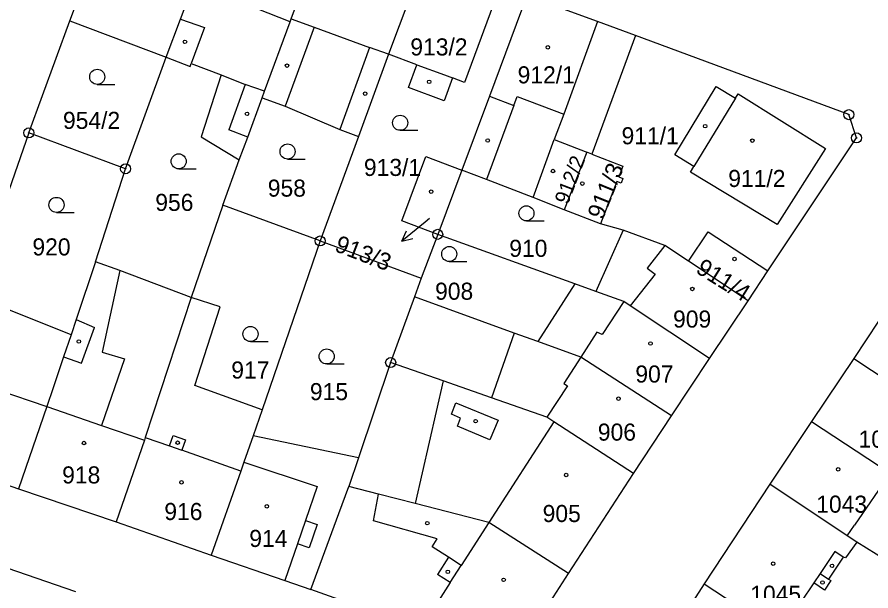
# Model space of a CAD drawing. Extents: x -733394 to -722299, y -1082822 to -1075049.
# Drawn here: x -727761.8 to -727676.9, y -1079528.6 to -1079471.5 of the extents above; entities that cross this region are included whole.
import ezdxf

# ---------------------------------------------------------------- set-up
doc = ezdxf.new("R2010")
doc.units = 0
for name, color, linetype in [('Hranice parcel', 7, 'Continuous'), ('Parcelní čísla', 7, 'Continuous'), ('Pop  PČ popisy', 7, 'Continuous'), ('Vnitřní kresba', 7, 'Continuous'), ('Značky bodu BP', 7, 'Continuous'), ('Značky budov', 7, 'Continuous'), ('Značky kultur', 7, 'Continuous')]:
    doc.layers.add(name, color=color, linetype=linetype)

msp = doc.modelspace()

# ---------------------------------------------------------------- linework, layer by layer
at = {"layer": 'Hranice parcel'}
for p, q in [((-727721.26, -1079465.62), (-727724.83, -1079475.23)), ((-727756.54, -1079471.9), (-727756.09, -1079470.68)), ((-727760.62, -1079483.06), (-727756.54, -1079471.9)), ((-727756.54, -1079471.9), (-727746.96, -1079475.53)), ((-727700.28, -1079473.37), (-727704.63, -1079485.17)), ((-727724.83, -1079475.23), (-727727.83, -1079483.41)), ((-727750.99, -1079486.62), (-727746.96, -1079475.53)), ((-727760.62, -1079483.06), (-727763.92, -1079492.52)), ((-727750.99, -1079486.62), (-727760.62, -1079483.06)), ((-727727.83, -1079483.41), (-727731.64, -1079493.81)), ((-727705.13, -1079484.98), (-727707.36, -1079490.7)), ((-727704.63, -1079485.17), (-727705.13, -1079484.98)), ((-727741.33, -1079490.24), (-727739.68, -1079485.74)), ((-727753.97, -1079495.87), (-727750.99, -1079486.62)), ((-727717.55, -1079486.75), (-727719.95, -1079493.15)), ((-727707.36, -1079490.7), (-727710.44, -1079489.49)), ((-727741.33, -1079490.24), (-727744.46, -1079499.43)), ((-727731.64, -1079493.81), (-727741.33, -1079490.24)), ((-727703.77, -1079492.1), (-727707.36, -1079490.7)), ((-727701.51, -1079492.74), (-727703.77, -1079492.1)), ((-727701.51, -1079492.74), (-727704.23, -1079498.84)), ((-727731.64, -1079493.81), (-727737.42, -1079510.6)), ((-727731.64, -1079493.81), (-727721.58, -1079497.52)), ((-727719.95, -1079493.15), (-727721.58, -1079497.52)), ((-727706.3, -1079498.09), (-727719.95, -1079493.15)), ((-727689.08, -1079499.76), (-727694.99, -1079495.82)), ((-727689.08, -1079499.76), (-727687.1, -1079496.79)), ((-727672.97, -1079497.01), (-727678.57, -1079505.49)), ((-727721.58, -1079497.52), (-727722.27, -1079499.38)), ((-727706.3, -1079498.09), (-727709.98, -1079503.82)), ((-727704.23, -1079498.84), (-727706.3, -1079498.09)), ((-727722.27, -1079499.38), (-727724.63, -1079505.91)), ((-727692.93, -1079505.5), (-727689.08, -1079499.76)), ((-727696.69, -1079511.22), (-727692.93, -1079505.5)), ((-727678.57, -1079505.49), (-727682.77, -1079511.78)), ((-727724.63, -1079505.91), (-727727.83, -1079515.38)), ((-727737.42, -1079510.6), (-727738.31, -1079513.19)), ((-727700.47, -1079516.94), (-727696.69, -1079511.22)), ((-727682.77, -1079511.78), (-727686.93, -1079518)), ((-727727.83, -1079515.38), (-727738.31, -1079513.19)), ((-727771.36, -1079515.11), (-727761.63, -1079518.48)), ((-727727.83, -1079515.38), (-727728.8, -1079518.23)), ((-727706.93, -1079526.91), (-727700.47, -1079516.94)), ((-727761.63, -1079518.48), (-727751.93, -1079521.77)), ((-727686.93, -1079518), (-727693.45, -1079527.92)), ((-727751.93, -1079521.77), (-727742.47, -1079525.07)), ((-727755.95, -1079528.71), (-727765.42, -1079525.45)), ((-727712.14, -1079534.89), (-727706.93, -1079526.91)), ((-727693.45, -1079527.92), (-727697.52, -1079534.2))]:
    msp.add_line(p, q, dxfattribs=at)
for points in [[(-727746.96, -1079475.53), (-727745.53, -1079471.73), (-727744.39, -1079468.72), (-727744.28, -1079468.44), (-727740.55, -1079458.53)], [(-727737.42, -1079479.57), (-727737.18, -1079478.91), (-727734.64, -1079471.99), (-727734.53, -1079471.71), (-727730.9, -1079462.03)], [(-727713.73, -1079468.42), (-727717.3, -1079478.03), (-727718.48, -1079477.59), (-727719.32, -1079479.85), (-727722.84, -1079478.54), (-727722.01, -1079476.28), (-727724.83, -1079475.23)], [(-727711.08, -1079469.4), (-727714.81, -1079479.41), (-727717.55, -1079486.75)], [(-727700.28, -1079473.37), (-727704.04, -1079471.97), (-727711.08, -1079469.4)], [(-727687.1, -1079496.79), (-727678.29, -1079483.56), (-727679.06, -1079481.24), (-727700.28, -1079473.37)], [(-727746.96, -1079475.53), (-727744.58, -1079476.44), (-727744.47, -1079476.15), (-727741.48, -1079477.28), (-727743.48, -1079483.45), (-727739.68, -1079485.74)], [(-727690.07, -1079479.17), (-727681.37, -1079484.6), (-727686.18, -1079492.18), (-727694.79, -1079486.95), (-727694.46, -1079486.4), (-727696.36, -1079485.25), (-727692.24, -1079478.44), (-727690.33, -1079479.6), (-727690.07, -1079479.17)], [(-727739.68, -1079485.74), (-727738.85, -1079483.48), (-727737.42, -1079479.57)], [(-727737.42, -1079479.57), (-727735.13, -1079480.41), (-727729.7, -1079482.72), (-727727.83, -1079483.41)], [(-727710.44, -1079489.49), (-727708.38, -1079483.71), (-727705.13, -1079484.98)], [(-727719.95, -1079493.15), (-727723.51, -1079491.82), (-727721.12, -1079485.41), (-727717.55, -1079486.75)], [(-727704.63, -1079485.17), (-727701.54, -1079486.38), (-727701.95, -1079487.42), (-727701.52, -1079487.59), (-727701.7, -1079488.06), (-727702.13, -1079487.89), (-727703.77, -1079492.1)], [(-727710.44, -1079489.49), (-727715.08, -1079487.7), (-727717.55, -1079486.75)], [(-727694.99, -1079495.82), (-727697.35, -1079494.25), (-727701.51, -1079492.74)], [(-727694.99, -1079495.82), (-727693.05, -1079492.9), (-727687.1, -1079496.79)], [(-727753.97, -1079495.87), (-727755.92, -1079501.63), (-727756.42, -1079503.14)], [(-727744.46, -1079499.43), (-727751.58, -1079496.76), (-727753.97, -1079495.87)], [(-727692.93, -1079505.5), (-727700.79, -1079500.28), (-727701.43, -1079499.85), (-727704.23, -1079498.84)], [(-727756.42, -1079503.14), (-727763.79, -1079500.19), (-727766.17, -1079499.42)], [(-727744.46, -1079499.43), (-727749.03, -1079513.36), (-727749.12, -1079513.62), (-727751.93, -1079521.77)], [(-727737.42, -1079510.6), (-727744.11, -1079508.18), (-727741.57, -1079500.38), (-727744.46, -1079499.43)], [(-727709.98, -1079503.82), (-727712.34, -1079502.97), (-727722.27, -1079499.38)], [(-727756.42, -1079503.14), (-727757.16, -1079505.33), (-727758.2, -1079508.44), (-727758.84, -1079510.29), (-727761.63, -1079518.48)], [(-727696.69, -1079511.22), (-727705.72, -1079505.36), (-727709.98, -1079503.82)], [(-727678.57, -1079505.49), (-727673.18, -1079509.06), (-727670.72, -1079510.69), (-727667.26, -1079512.89), (-727663.85, -1079515.07)], [(-727700.47, -1079516.94), (-727708.39, -1079511.81), (-727709.08, -1079511.36), (-727714.61, -1079509.42), (-727719.4, -1079507.74), (-727724.63, -1079505.91)], [(-727682.77, -1079511.78), (-727674.94, -1079516.92), (-727674.8, -1079517.01), (-727673.93, -1079517.58), (-727671.4, -1079519.09), (-727667.52, -1079521.48), (-727667.27, -1079521.62)], [(-727738.31, -1079513.19), (-727739.22, -1079515.82), (-727739.54, -1079516.72), (-727742.47, -1079525.07)], [(-727732.58, -1079528.5), (-727729.79, -1079520.93), (-727728.8, -1079518.23)], [(-727722.2, -1079519.93), (-727725.84, -1079518.99), (-727728.8, -1079518.23)], [(-727670.35, -1079528.39), (-727674.43, -1079526.18), (-727678.25, -1079523.78), (-727679.21, -1079523.15), (-727686.93, -1079518)], [(-727706.93, -1079526.91), (-727714.87, -1079521.81), (-727722.2, -1079519.93)], [(-727742.47, -1079525.07), (-727735.14, -1079527.61), (-727732.58, -1079528.5)], [(-727693.45, -1079527.92), (-727685.91, -1079532.87), (-727683.13, -1079534.27), (-727677.66, -1079537.02)], [(-727712.14, -1079534.89), (-727713.46, -1079535.3), (-727721.64, -1079532.39), (-727723.19, -1079531.84), (-727732.58, -1079528.5)]]:
    msp.add_lwpolyline(points, dxfattribs=at)
at = {"layer": 'Pop  PČ popisy'}
for p, q in [((-727721.2, -1079491.93), (-727723.532, -1079493.819)), ((-727720.75, -1079491.56), (-727721.2, -1079491.93)), ((-727723.532, -1079493.819), (-727723.069, -1079492.799)), ((-727723.532, -1079493.819), (-727722.439, -1079493.577))]:
    msp.add_line(p, q, dxfattribs=at)
at = {"layer": 'Vnitřní kresba'}
for p, q in [((-727734.64, -1079471.99), (-727740.08, -1079469.85)), ((-727745.53, -1079471.73), (-727743.16, -1079472.57)), ((-727734.53, -1079471.71), (-727732.23, -1079472.55)), ((-727743.16, -1079472.57), (-727744.47, -1079476.15)), ((-727732.23, -1079472.55), (-727735.13, -1079480.41)), ((-727732.23, -1079472.55), (-727726.72, -1079474.55)), ((-727704.04, -1079471.97), (-727707.41, -1079481.2)), ((-727726.72, -1079474.55), (-727729.7, -1079482.72)), ((-727724.83, -1079475.23), (-727726.72, -1079474.55)), ((-727722.01, -1079476.28), (-727719.28, -1079477.29)), ((-727741.48, -1079477.28), (-727739.09, -1079478.23)), ((-727719.28, -1079477.29), (-727718.48, -1079477.59)), ((-727739.09, -1079478.23), (-727740.74, -1079482.75)), ((-727737.18, -1079478.91), (-727739.09, -1079478.23)), ((-727714.81, -1079479.41), (-727712.39, -1079480.34)), ((-727712.39, -1079480.34), (-727712.04, -1079479.42)), ((-727712.04, -1079479.42), (-727707.41, -1079481.2)), ((-727712.39, -1079480.34), (-727715.08, -1079487.7)), ((-727690.33, -1079479.6), (-727694.46, -1079486.4)), ((-727707.41, -1079481.2), (-727708.38, -1079483.71)), ((-727738.85, -1079483.48), (-727740.74, -1079482.75)), ((-727697.35, -1079494.25), (-727699.12, -1079496.51)), ((-727699.12, -1079496.51), (-727698.33, -1079497.13)), ((-727751.58, -1079496.76), (-727753.32, -1079504.86)), ((-727698.33, -1079497.13), (-727700.79, -1079500.28)), ((-727701.43, -1079499.85), (-727703.6, -1079503.12)), ((-727755.92, -1079501.63), (-727754.08, -1079502.43)), ((-727755.38, -1079505.98), (-727754.08, -1079502.43)), ((-727712.34, -1079502.97), (-727714.61, -1079509.42)), ((-727704.12, -1079502.89), (-727705.72, -1079505.36)), ((-727703.6, -1079503.12), (-727704.12, -1079502.89)), ((-727753.32, -1079504.86), (-727751.11, -1079505.54)), ((-727757.16, -1079505.33), (-727755.38, -1079505.98)), ((-727751.11, -1079505.54), (-727753.39, -1079512.16)), ((-727705.72, -1079505.36), (-727707.42, -1079507.98)), ((-727764.53, -1079508.34), (-727758.84, -1079510.29)), ((-727719.4, -1079507.74), (-727722.2, -1079519.93)), ((-727707.05, -1079508.23), (-727709.08, -1079511.36)), ((-727707.42, -1079507.98), (-727707.05, -1079508.23)), ((-727718.59, -1079511.05), (-727718.15, -1079509.93)), ((-727718.15, -1079509.93), (-727713.93, -1079511.65)), ((-727758.84, -1079510.29), (-727753.39, -1079512.16)), ((-727717.67, -1079511.44), (-727718.59, -1079511.05)), ((-727717.98, -1079512.25), (-727717.67, -1079511.44)), ((-727713.93, -1079511.65), (-727714.75, -1079513.6)), ((-727753.39, -1079512.16), (-727749.12, -1079513.62)), ((-727714.75, -1079513.6), (-727717.98, -1079512.25)), ((-727708.39, -1079511.81), (-727714.87, -1079521.81)), ((-727749.03, -1079513.36), (-727746.63, -1079514.21)), ((-727746.63, -1079514.21), (-727746.26, -1079513.17)), ((-727746.26, -1079513.17), (-727745.04, -1079513.6)), ((-727746.63, -1079514.21), (-727745.41, -1079514.64)), ((-727745.04, -1079513.6), (-727745.41, -1079514.64)), ((-727739.54, -1079516.72), (-727745.41, -1079514.64)), ((-727739.22, -1079515.82), (-727731.93, -1079518.25)), ((-727674.94, -1079516.92), (-727678.48, -1079522.09)), ((-727731.93, -1079518.25), (-727733.09, -1079521.64)), ((-727726.35, -1079521.67), (-727725.84, -1079518.99)), ((-727733.09, -1079521.64), (-727733.89, -1079523.96)), ((-727733.09, -1079521.64), (-727731.94, -1079522.03)), ((-727719.99, -1079523.46), (-727726.35, -1079521.67)), ((-727714.87, -1079521.81), (-727717.62, -1079526.1)), ((-727731.94, -1079522.03), (-727732.74, -1079524.35)), ((-727679.21, -1079523.15), (-727678.48, -1079522.09)), ((-727720.5, -1079524.26), (-727719.99, -1079523.46)), ((-727733.89, -1079523.96), (-727735.14, -1079527.61)), ((-727732.74, -1079524.35), (-727733.89, -1079523.96)), ((-727718.89, -1079525.29), (-727720.5, -1079524.26)), ((-727678.25, -1079523.78), (-727679.39, -1079525.35)), ((-727718.89, -1079525.29), (-727719.98, -1079527)), ((-727717.62, -1079526.1), (-727718.89, -1079525.29)), ((-727680.45, -1079524.71), (-727681.91, -1079526.89)), ((-727679.62, -1079525.27), (-727681.08, -1079527.45)), ((-727679.62, -1079525.27), (-727680.45, -1079524.71)), ((-727679.39, -1079525.35), (-727679.62, -1079525.27)), ((-727718.71, -1079527.81), (-727717.62, -1079526.1)), ((-727718.71, -1079527.81), (-727719.98, -1079527)), ((-727681.91, -1079526.89), (-727682.54, -1079527.84)), ((-727681.91, -1079526.89), (-727681.08, -1079527.45)), ((-727718.71, -1079527.81), (-727721.64, -1079532.39)), ((-727682.54, -1079527.84), (-727683.82, -1079529.75)), ((-727681.48, -1079528.56), (-727682.54, -1079527.84)), ((-727680.84, -1079527.61), (-727681.48, -1079528.56)), ((-727681.08, -1079527.45), (-727680.84, -1079527.61))]:
    msp.add_line(p, q, dxfattribs=at)
at = {"layer": 'Značky bodu BP'}
for centre, radius in [((-727679.06, -1079481.24), 0.5), ((-727679.06, -1079481.24), 0.0303), ((-727760.62, -1079483.06), 0.5), ((-727760.62, -1079483.06), 0.0303), ((-727678.29, -1079483.56), 0.5), ((-727678.29, -1079483.56), 0.0303), ((-727750.99, -1079486.62), 0.5), ((-727750.99, -1079486.62), 0.0303), ((-727719.95, -1079493.15), 0.5), ((-727731.64, -1079493.81), 0.5), ((-727731.64, -1079493.81), 0.0303), ((-727719.95, -1079493.15), 0.0303), ((-727724.63, -1079505.91), 0.5), ((-727724.63, -1079505.91), 0.0303)]:
    msp.add_circle(centre, radius, dxfattribs=at)
at = {"layer": 'Značky budov'}
for centre in [(-727745.087, -1079473.999), (-727708.997, -1079474.539), (-727734.947, -1079476.359), (-727720.797, -1079477.969), (-727727.167, -1079479.149), (-727738.917, -1079481.159), (-727693.347, -1079482.379), (-727714.977, -1079483.809), (-727688.657, -1079483.829), (-727708.477, -1079486.849), (-727705.567, -1079488.099), (-727720.597, -1079488.899), (-727690.427, -1079495.609), (-727694.617, -1079498.589), (-727755.637, -1079503.819), (-727698.787, -1079504.019), (-727701.967, -1079509.499), (-727716.177, -1079511.739), (-727755.127, -1079513.919), (-727745.817, -1079513.889), (-727680.117, -1079516.529), (-727745.437, -1079517.829), (-727707.167, -1079517.099), (-727736.947, -1079520.209), (-727720.987, -1079521.889), (-727686.577, -1079525.929), (-727680.727, -1079526.139), (-727718.947, -1079526.729), (-727713.397, -1079527.529), (-727681.677, -1079527.799)]:
    msp.add_circle(centre, 0.175, dxfattribs=at)
at = {"layer": 'Značky kultur'}
for p, q in [((-727753.813, -1079478.23), (-727752.063, -1079478.23)), ((-727723.683, -1079482.8), (-727721.933, -1079482.8)), ((-727734.883, -1079485.66), (-727733.133, -1079485.66)), ((-727745.713, -1079486.64), (-727743.963, -1079486.64)), ((-727757.863, -1079490.97), (-727756.113, -1079490.97)), ((-727711.123, -1079491.81), (-727709.373, -1079491.81)), ((-727718.803, -1079495.86), (-727717.053, -1079495.86)), ((-727738.573, -1079503.82), (-727736.823, -1079503.82)), ((-727730.993, -1079506.05), (-727729.243, -1079506.05))]:
    msp.add_line(p, q, dxfattribs=at)
for centre in [(-727753.813, -1079477.48), (-727723.683, -1079482.05), (-727734.883, -1079484.91), (-727745.713, -1079485.89), (-727757.863, -1079490.22), (-727711.123, -1079491.06), (-727718.803, -1079495.11), (-727738.573, -1079503.07), (-727730.993, -1079505.3)]:
    msp.add_circle(centre, 0.75, dxfattribs=at)

# ---------------------------------------------------------------- texts
at = {"layer": 'Parcelní čísla'}
for s, p in [('913/2', (-727722.67, -1079475.35)), ('912/1', (-727712, -1079478.13)), ('954/2', (-727757.22, -1079482.66)), ('911/1', (-727701.66, -1079484.19)), ('913/1', (-727727.29, -1079487.34)), ('911/2', (-727691.05, -1079488.44)), ('958', (-727736.85, -1079489.4)), ('956', (-727748.04, -1079490.82)), ('920', (-727760.26, -1079495.25)), ('910', (-727712.83, -1079495.39)), ('908', (-727720.21, -1079499.66)), ('909', (-727696.54, -1079502.43)), ('917', (-727740.48, -1079507.5)), ('907', (-727700.29, -1079507.9)), ('915', (-727732.66, -1079509.65)), ('906', (-727704.02, -1079513.68)), ('1041', (-727678.09, -1079514.38)), ('918', (-727757.3, -1079517.94)), ('1043', (-727682.3, -1079520.85)), ('916', (-727747.14, -1079521.58)), ('905', (-727709.51, -1079521.78)), ('914', (-727738.69, -1079524.26)), ('1045', (-727688.86, -1079529.81))]:
    msp.add_text(s, height=1.7, dxfattribs=at).set_placement(p)
for s, height, rotation, p in [('912/2', 1.46, 69, (-727707.008, -1079490.251)), ('911/3', 1.7, 68, (-727703.541, -1079491.778)), ('913/3', 1.7, 339, (-727730.303, -1079494.787)), ('911/4', 1.7, 328, (-727694.38, -1079496.9))]:
    msp.add_text(s, height=height, rotation=rotation, dxfattribs=at).set_placement(p)

doc.saveas('drawing.dxf')
